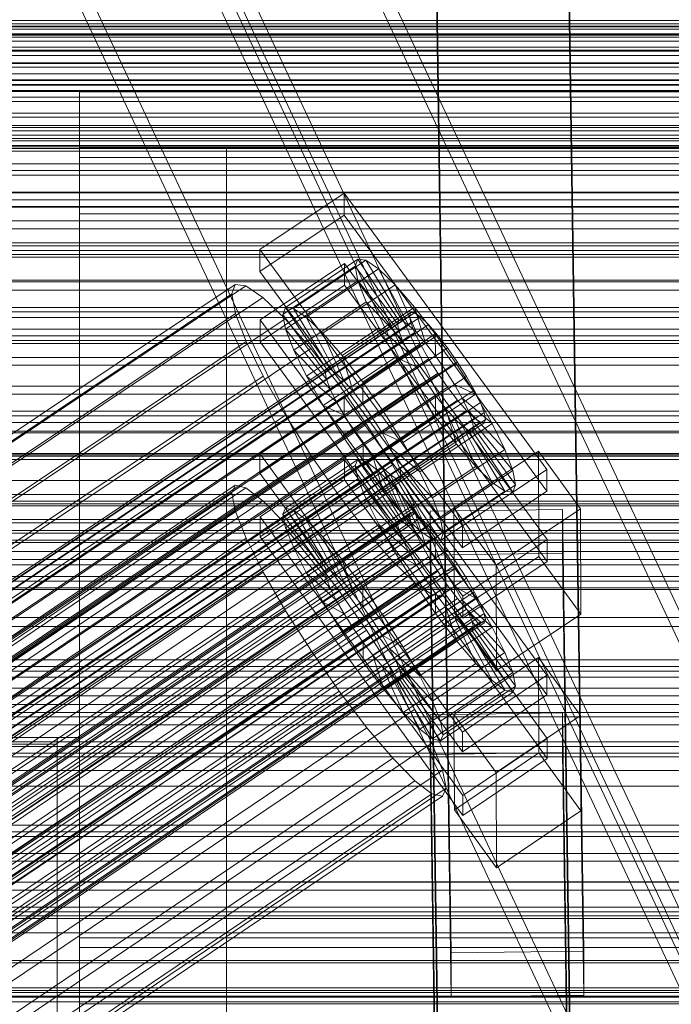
# Model space of a CAD drawing. Header units: millimetres. Extents: x -1970 to 61924, y -58230 to 6847.
# Tile 306 of 656: x 302 to 390, y -33150 to -33016. Entities that reach past the tile are written whole.
import ezdxf

# ---------------------------------------------------------------- set-up
doc = ezdxf.new("R2010")
doc.units = ezdxf.units.MM
for name, color, linetype, lineweight in [('frontal_C01', 7, 'Continuous', 0), ('frontal_C02', 7, 'Continuous', 0), ('frontal_C03', 7, 'Continuous', 0), ('frontal_C03-dry', 7, 'Continuous', 0), ('frontal_secador', 7, 'Continuous', 0)]:
    doc.layers.add(name, color=color, linetype=linetype, lineweight=lineweight)

msp = doc.modelspace()

# ---------------------------------------------------------------- linework, layer by layer
at = {"layer": 'frontal_C01'}
for p, q in [((299.114, -32899.212), (439.114, -33197.732)), ((439.114, -33202.046), (299.114, -32903.526)), ((420.886, -33205.659), (280.886, -32907.139)), ((420.886, -33209.973), (280.886, -32911.453)), ((299.114, -32939.655), (439.114, -33238.175)), ((439.114, -33242.488), (299.114, -32943.968)), ((420.886, -33246.102), (280.886, -32947.581)), ((420.886, -33250.415), (280.886, -32951.895)), ((334.501, -33074.787), (345.969, -33067.05)), ((345.969, -33067.05), (345.981, -33069.746)), ((345.969, -33067.05), (373.501, -33104.905)), ((345.981, -33069.746), (334.513, -33077.483)), ((373.513, -33107.601), (345.981, -33069.746)), ((334.513, -33077.483), (334.501, -33074.787)), ((362.033, -33112.641), (334.501, -33074.787)), ((334.539, -33083.414), (346.008, -33075.678)), ((337.64, -33083.051), (347.47, -33076.419)), ((338.005, -33082.235), (347.835, -33075.604)), ((339.088, -33082.497), (348.918, -33075.866)), ((346.008, -33075.678), (346.02, -33078.374)), ((346.008, -33075.678), (373.539, -33113.532)), ((347.835, -33075.604), (347.47, -33076.419)), ((347.47, -33076.419), (353.205, -33084.306)), ((347.47, -33076.419), (347.847, -33078.256)), ((348.918, -33075.866), (347.835, -33075.604)), ((347.835, -33075.604), (353.378, -33083.92)), ((350.645, -33077.186), (348.918, -33075.866)), ((348.918, -33075.866), (353.892, -33084.043)), ((334.513, -33077.483), (362.045, -33115.337)), ((340.816, -33083.817), (350.645, -33077.186)), ((352.899, -33079.475), (350.645, -33077.186)), ((350.645, -33077.186), (354.71, -33084.669)), ((146.872, -33203.459), (331.181, -33079.124)), ((331.181, -33079.124), (330.692, -33080.214)), ((332.629, -33079.473), (331.181, -33079.124)), ((346.02, -33078.374), (334.551, -33086.111)), ((338.017, -33084.887), (347.847, -33078.256)), ((373.551, -33116.229), (346.02, -33078.374)), ((347.847, -33078.256), (353.384, -33085.176)), ((347.847, -33078.256), (348.941, -33080.988)), ((146.383, -33204.548), (330.692, -33080.214)), ((148.32, -33203.808), (332.629, -33079.473)), ((330.692, -33080.214), (331.197, -33082.669)), ((334.938, -33081.238), (332.629, -33079.473)), ((343.069, -33086.106), (352.899, -33079.475)), ((355.525, -33082.577), (352.899, -33079.475)), ((352.899, -33079.475), (355.777, -33085.753)), ((150.629, -33205.573), (334.938, -33081.238)), ((337.95, -33084.299), (334.938, -33081.238)), ((339.111, -33087.619), (348.941, -33080.988)), ((348.941, -33080.988), (353.902, -33086.47)), ((348.941, -33080.988), (350.678, -33084.43)), ((141.218, -33227.043), (355.017, -33082.814)), ((141.731, -33227.166), (355.53, -33082.938)), ((146.887, -33207.003), (331.197, -33082.669)), ((331.197, -33082.669), (332.659, -33086.321)), ((337.64, -33083.051), (338.005, -33082.235)), ((343.376, -33090.937), (337.64, -33083.051)), ((338.017, -33084.887), (337.64, -33083.051)), ((343.549, -33090.551), (338.005, -33082.235)), ((338.005, -33082.235), (339.088, -33082.497)), ((344.062, -33090.675), (339.088, -33082.497)), ((339.088, -33082.497), (340.816, -33083.817)), ((345.695, -33089.208), (355.525, -33082.577)), ((355.017, -33082.814), (354.844, -33083.201)), ((355.53, -33082.938), (355.017, -33082.814)), ((358.345, -33086.281), (355.525, -33082.577)), ((355.525, -33082.577), (357.021, -33087.223)), ((356.348, -33083.564), (355.53, -33082.938)), ((141.045, -33227.429), (354.844, -33083.201)), ((141.224, -33228.299), (355.022, -33084.07)), ((142.549, -33227.792), (356.348, -33083.564)), ((153.641, -33208.633), (337.95, -33084.299)), ((334.551, -33086.111), (334.539, -33083.414)), ((362.071, -33121.269), (334.539, -33083.414)), ((341.461, -33088.446), (337.95, -33084.299)), ((344.88, -33091.3), (340.816, -33083.817)), ((340.816, -33083.817), (343.069, -33086.106)), ((340.848, -33091.062), (350.678, -33084.43)), ((353.205, -33084.306), (343.376, -33090.937)), ((353.378, -33083.92), (343.549, -33090.551)), ((353.892, -33084.043), (344.062, -33090.675)), ((350.678, -33084.43), (354.725, -33088.1)), ((350.678, -33084.43), (352.938, -33088.348)), ((353.205, -33084.306), (353.378, -33083.92)), ((353.384, -33085.176), (353.205, -33084.306)), ((353.378, -33083.92), (353.892, -33084.043)), ((353.892, -33084.043), (354.71, -33084.669)), ((354.844, -33083.201), (355.022, -33084.07)), ((355.022, -33084.07), (355.541, -33085.365)), ((357.415, -33084.648), (356.348, -33083.564)), ((141.742, -33229.593), (355.541, -33085.365)), ((143.617, -33228.876), (357.415, -33084.648)), ((343.554, -33091.807), (338.017, -33084.887)), ((339.111, -33087.619), (338.017, -33084.887)), ((353.384, -33085.176), (343.554, -33091.807)), ((354.71, -33084.669), (344.88, -33091.3)), ((355.777, -33085.753), (345.947, -33092.384)), ((353.902, -33086.47), (353.384, -33085.176)), ((354.71, -33084.669), (355.777, -33085.753)), ((355.541, -33085.365), (356.363, -33086.995)), ((355.777, -33085.753), (357.021, -33087.223)), ((358.659, -33086.117), (357.415, -33084.648)), ((142.565, -33231.223), (356.363, -33086.995)), ((144.861, -33230.346), (358.659, -33086.117)), ((148.35, -33210.656), (332.659, -33086.321)), ((332.659, -33086.321), (334.981, -33090.923)), ((334.551, -33086.111), (362.083, -33123.965)), ((345.947, -33092.384), (343.069, -33086.106)), ((343.069, -33086.106), (345.695, -33089.208)), ((353.902, -33086.47), (344.073, -33093.101)), ((358.345, -33086.281), (348.515, -33092.912)), ((354.725, -33088.1), (353.902, -33086.47)), ((356.363, -33086.995), (357.434, -33088.851)), ((358.357, -33088.977), (358.345, -33086.281)), ((361.166, -33090.333), (358.345, -33086.281)), ((359.995, -33087.872), (358.659, -33086.117)), ((359.995, -33087.872), (146.196, -33232.1)), ((157.152, -33212.78), (341.461, -33088.446)), ((344.073, -33093.101), (339.111, -33087.619)), ((340.848, -33091.062), (339.111, -33087.619)), ((345.231, -33093.397), (341.461, -33088.446)), ((343.108, -33094.979), (352.938, -33088.348)), ((354.725, -33088.1), (344.895, -33094.732)), ((357.021, -33087.223), (347.191, -33093.854)), ((352.938, -33088.348), (355.796, -33089.956)), ((352.938, -33088.348), (355.569, -33092.473)), ((355.796, -33089.956), (354.725, -33088.1)), ((357.021, -33087.223), (358.357, -33088.977)), ((361.332, -33089.791), (359.995, -33087.872)), ((143.635, -33233.079), (357.434, -33088.851)), ((147.533, -33234.02), (361.332, -33089.791)), ((347.191, -33093.854), (345.695, -33089.208)), ((345.695, -33089.208), (348.515, -33092.912)), ((348.527, -33095.608), (358.357, -33088.977)), ((357.434, -33088.851), (358.68, -33090.805)), ((358.357, -33088.977), (359.693, -33090.897)), ((362.578, -33091.746), (361.332, -33089.791)), ((144.881, -33235.033), (358.68, -33090.805)), ((150.672, -33215.258), (334.981, -33090.923)), ((334.981, -33090.923), (338.003, -33096.16)), ((344.895, -33094.732), (340.848, -33091.062)), ((343.108, -33094.979), (340.848, -33091.062)), ((343.549, -33090.551), (343.376, -33090.937)), ((343.376, -33090.937), (343.554, -33091.807)), ((344.062, -33090.675), (343.549, -33090.551)), ((344.88, -33091.3), (344.062, -33090.675)), ((355.796, -33089.956), (345.966, -33096.587)), ((359.693, -33090.897), (349.863, -33097.528)), ((351.336, -33096.965), (361.166, -33090.333)), ((357.042, -33091.91), (355.796, -33089.956)), ((358.68, -33090.805), (360.017, -33092.725)), ((361.166, -33090.333), (359.693, -33090.897)), ((359.693, -33090.897), (360.939, -33092.851)), ((363.797, -33094.459), (361.166, -33090.333)), ((148.779, -33235.974), (362.578, -33091.746)), ((343.554, -33091.807), (344.073, -33093.101)), ((345.947, -33092.384), (344.88, -33091.3)), ((345.739, -33099.105), (355.569, -33092.473)), ((347.191, -33093.854), (345.947, -33092.384)), ((357.042, -33091.91), (347.212, -33098.541)), ((355.569, -33092.473), (357.042, -33091.91)), ((355.569, -33092.473), (358.39, -33096.526)), ((358.378, -33093.83), (357.042, -33091.91)), ((363.648, -33093.601), (362.578, -33091.746)), ((146.218, -33236.953), (360.017, -33092.725)), ((149.85, -33237.829), (363.648, -33093.601)), ((345.231, -33093.397), (160.922, -33217.731)), ((344.073, -33093.101), (344.895, -33094.732)), ((349.002, -33098.815), (345.231, -33093.397)), ((348.527, -33095.608), (347.191, -33093.854)), ((348.515, -33092.912), (348.527, -33095.608)), ((348.515, -33092.912), (351.336, -33096.965)), ((358.378, -33093.83), (348.548, -33100.461)), ((360.939, -33092.851), (351.109, -33099.482)), ((358.39, -33096.526), (358.378, -33093.83)), ((359.714, -33095.584), (358.378, -33093.83)), ((360.017, -33092.725), (361.352, -33094.479)), ((363.797, -33094.459), (360.939, -33092.851)), ((360.939, -33092.851), (362.01, -33094.706)), ((364.471, -33095.232), (363.648, -33093.601)), ((147.554, -33238.707), (361.352, -33094.479)), ((345.966, -33096.587), (343.108, -33094.979)), ((345.739, -33099.105), (343.108, -33094.979)), ((344.895, -33094.732), (345.966, -33096.587)), ((362.01, -33094.706), (352.18, -33101.338)), ((353.967, -33101.09), (363.797, -33094.459)), ((361.352, -33094.479), (362.596, -33095.948)), ((366.057, -33098.376), (362.01, -33094.706)), ((362.01, -33094.706), (362.833, -33096.337)), ((366.057, -33098.376), (363.797, -33094.459)), ((148.798, -33240.177), (362.596, -33095.948)), ((150.672, -33239.46), (364.471, -33095.232)), ((151.191, -33240.754), (364.989, -33096.526)), ((153.694, -33220.495), (338.003, -33096.16)), ((338.003, -33096.16), (341.52, -33101.675)), ((349.863, -33097.528), (348.527, -33095.608)), ((348.56, -33103.157), (358.39, -33096.526)), ((359.714, -33095.584), (349.884, -33102.215)), ((362.833, -33096.337), (353.003, -33102.968)), ((358.39, -33096.526), (361.21, -33100.23)), ((361.21, -33100.23), (359.714, -33095.584)), ((360.958, -33097.054), (359.714, -33095.584)), ((362.596, -33095.948), (363.664, -33097.033)), ((367.794, -33101.819), (362.833, -33096.337)), ((362.833, -33096.337), (363.351, -33097.631)), ((364.989, -33096.526), (364.471, -33095.232)), ((365.168, -33097.396), (364.989, -33096.526)), ((149.865, -33241.261), (363.664, -33097.033)), ((150.683, -33241.887), (364.482, -33097.658)), ((151.196, -33242.01), (364.995, -33097.782)), ((151.369, -33241.624), (365.168, -33097.396)), ((345.966, -33096.587), (347.212, -33098.541)), ((349.863, -33097.528), (351.336, -33096.965)), ((351.109, -33099.482), (349.863, -33097.528)), ((360.958, -33097.054), (351.128, -33103.685)), ((351.336, -33096.965), (353.967, -33101.09)), ((363.351, -33097.631), (353.521, -33104.262)), ((363.836, -33103.332), (360.958, -33097.054)), ((362.025, -33098.138), (360.958, -33097.054)), ((368.888, -33104.551), (363.351, -33097.631)), ((363.351, -33097.631), (363.53, -33098.501)), ((363.664, -33097.033), (364.482, -33097.658)), ((364.482, -33097.658), (364.995, -33097.782)), ((364.995, -33097.782), (365.168, -33097.396)), ((164.693, -33223.149), (349.002, -33098.815)), ((347.212, -33098.541), (345.739, -33099.105)), ((348.56, -33103.157), (345.739, -33099.105)), ((347.212, -33098.541), (348.548, -33100.461)), ((352.519, -33104.33), (349.002, -33098.815)), ((362.025, -33098.138), (352.196, -33104.769)), ((362.843, -33098.763), (353.014, -33105.395)), ((363.357, -33098.887), (353.527, -33105.518)), ((363.53, -33098.501), (353.7, -33105.132)), ((356.228, -33105.008), (366.057, -33098.376)), ((366.09, -33105.621), (362.025, -33098.138)), ((362.843, -33098.763), (362.025, -33098.138)), ((367.817, -33106.941), (362.843, -33098.763)), ((363.357, -33098.887), (362.843, -33098.763)), ((363.53, -33098.501), (363.357, -33098.887)), ((368.9, -33107.203), (363.357, -33098.887)), ((369.265, -33106.387), (363.53, -33098.501)), ((367.794, -33101.819), (366.057, -33098.376)), ((348.548, -33100.461), (348.56, -33103.157)), ((348.548, -33100.461), (349.884, -33102.215)), ((352.18, -33101.338), (351.109, -33099.482)), ((351.109, -33099.482), (353.967, -33101.09)), ((351.38, -33106.861), (361.21, -33100.23)), ((361.21, -33100.23), (363.836, -33103.332)), ((157.211, -33226.01), (341.52, -33101.675)), ((341.52, -33101.675), (345.291, -33107.093)), ((353.003, -33102.968), (352.18, -33101.338)), ((352.18, -33101.338), (356.228, -33105.008)), ((353.967, -33101.09), (356.228, -33105.008)), ((357.964, -33108.45), (367.794, -33101.819)), ((368.888, -33104.551), (367.794, -33101.819)), ((351.38, -33106.861), (348.56, -33103.157)), ((349.884, -33102.215), (351.38, -33106.861)), ((349.884, -33102.215), (351.128, -33103.685)), ((353.521, -33104.262), (353.003, -33102.968)), ((353.003, -33102.968), (357.964, -33108.45)), ((360.882, -33110.255), (372.35, -33102.519)), ((372.35, -33102.519), (372.408, -33115.46)), ((372.35, -33102.519), (378.086, -33110.405)), ((168.21, -33228.665), (352.519, -33104.33)), ((351.128, -33103.685), (354.006, -33109.963)), ((351.128, -33103.685), (352.196, -33104.769)), ((355.541, -33109.567), (352.519, -33104.33)), ((353.7, -33105.132), (353.521, -33104.262)), ((353.521, -33104.262), (359.058, -33111.182)), ((354.006, -33109.963), (363.836, -33103.332)), ((359.058, -33111.182), (368.888, -33104.551)), ((363.836, -33103.332), (366.09, -33105.621)), ((369.265, -33106.387), (368.888, -33104.551)), ((352.196, -33104.769), (356.26, -33112.252)), ((352.196, -33104.769), (353.014, -33105.395)), ((353.014, -33105.395), (357.987, -33113.572)), ((353.014, -33105.395), (353.527, -33105.518)), ((353.527, -33105.518), (353.7, -33105.132)), ((353.527, -33105.518), (359.07, -33113.834)), ((353.7, -33105.132), (359.436, -33113.019)), ((356.228, -33105.008), (357.964, -33108.45)), ((356.26, -33112.252), (366.09, -33105.621)), ((373.501, -33104.905), (362.033, -33112.641)), ((366.09, -33105.621), (367.817, -33106.941)), ((373.513, -33107.601), (373.501, -33104.905)), ((160.982, -33231.428), (345.291, -33107.093)), ((345.291, -33107.093), (349.061, -33112.044)), ((354.006, -33109.963), (351.38, -33106.861)), ((357.987, -33113.572), (367.817, -33106.941)), ((359.07, -33113.834), (368.9, -33107.203)), ((359.436, -33113.019), (369.265, -33106.387)), ((367.817, -33106.941), (368.9, -33107.203)), ((368.9, -33107.203), (369.265, -33106.387)), ((357.964, -33108.45), (359.058, -33111.182)), ((362.045, -33115.337), (373.513, -33107.601)), ((171.232, -33233.902), (355.541, -33109.567)), ((357.863, -33114.168), (355.541, -33109.567)), ((356.26, -33112.252), (354.006, -33109.963)), ((357.646, -33110.284), (375.644, -33110.039)), ((357.646, -33115.677), (357.646, -33110.284)), ((360.514, -33305.395), (357.646, -33110.284)), ((359.058, -33111.182), (359.436, -33113.019)), ((360.939, -33123.197), (360.882, -33110.255)), ((366.618, -33118.141), (360.882, -33110.255)), ((378.086, -33110.405), (366.618, -33118.141)), ((375.644, -33110.039), (375.644, -33115.431)), ((375.644, -33110.039), (378.512, -33305.149)), ((378.143, -33123.346), (378.086, -33110.405)), ((164.752, -33236.379), (349.061, -33112.044)), ((349.061, -33112.044), (352.572, -33116.191)), ((357.987, -33113.572), (356.26, -33112.252)), ((359.07, -33113.834), (357.987, -33113.572)), ((359.436, -33113.019), (359.07, -33113.834)), ((362.033, -33112.641), (362.045, -33115.337)), ((373.539, -33113.532), (362.071, -33121.269)), ((373.551, -33116.229), (373.539, -33113.532)), ((173.554, -33238.503), (357.863, -33114.168)), ((359.326, -33117.821), (357.863, -33114.168)), ((168.263, -33240.526), (352.572, -33116.191)), ((352.572, -33116.191), (355.584, -33119.252)), ((375.644, -33115.431), (357.646, -33115.677)), ((360.514, -33310.787), (357.646, -33115.677)), ((372.408, -33115.46), (360.939, -33123.197)), ((362.083, -33123.965), (373.551, -33116.229)), ((378.143, -33123.346), (372.408, -33115.46)), ((378.512, -33310.542), (375.644, -33115.431)), ((175.016, -33242.156), (359.326, -33117.821)), ((359.83, -33120.276), (359.326, -33117.821)), ((171.275, -33243.586), (355.584, -33119.252)), ((355.584, -33119.252), (357.893, -33121.017)), ((366.618, -33118.141), (366.675, -33131.083)), ((175.521, -33244.611), (359.83, -33120.276)), ((359.341, -33121.366), (359.83, -33120.276)), ((173.584, -33245.351), (357.893, -33121.017)), ((175.032, -33245.701), (359.341, -33121.366)), ((357.893, -33121.017), (359.341, -33121.366)), ((362.071, -33121.269), (362.083, -33123.965)), ((360.939, -33123.197), (366.675, -33131.083)), ((366.675, -33131.083), (378.143, -33123.346))]:
    msp.add_line(p, q, dxfattribs=at)
at = {"layer": 'frontal_C02'}
for p, q in [((360.514, -33142.648), (357.646, -32949.243)), ((375.644, -32949), (378.512, -33142.405)), ((360.514, -33148.609), (357.646, -32955.204)), ((378.512, -33148.366), (375.644, -32954.961)), ((425, -33018.802), (-425, -33018.802)), ((310, -33034.611), (310, -33025.67)), ((310, -33025.67), (450, -33025.67)), ((310, -33033.306), (310, -33025.67)), ((-425, -33030.257), (425, -33030.257)), ((310, -33042.247), (310, -33033.306)), ((310, -33033.306), (330, -33033.306)), ((310, -33166.943), (310, -33033.306)), ((450, -33033.306), (310, -33033.306)), ((330, -33033.306), (330, -33042.247)), ((330, -33166.943), (330, -33033.306)), ((450, -33034.611), (310, -33034.611)), ((310, -33034.611), (310, -33042.247)), ((334.501, -33047.109), (345.969, -33039.44)), ((345.969, -33039.44), (345.981, -33042.42)), ((345.969, -33039.44), (373.501, -33076.962)), ((330, -33042.247), (310, -33042.247)), ((310, -33042.247), (310, -33175.884)), ((310, -33042.247), (450, -33042.247)), ((330, -33175.884), (330, -33042.247)), ((345.981, -33042.42), (334.513, -33050.089)), ((373.513, -33079.943), (345.981, -33042.42)), ((334.513, -33050.089), (334.501, -33047.109)), ((362.033, -33084.631), (334.501, -33047.109)), ((334.539, -33056.647), (346.008, -33048.977)), ((337.64, -33055.947), (347.47, -33049.373)), ((338.005, -33054.987), (347.835, -33048.414)), ((339.088, -33055.105), (348.918, -33048.532)), ((340.816, -33056.293), (350.645, -33049.719)), ((346.008, -33048.977), (346.02, -33051.958)), ((346.008, -33048.977), (373.539, -33086.5)), ((347.835, -33048.414), (347.47, -33049.373)), ((347.47, -33049.373), (353.205, -33057.191)), ((347.47, -33049.373), (347.847, -33051.345)), ((348.918, -33048.532), (347.835, -33048.414)), ((347.835, -33048.414), (353.378, -33056.736)), ((350.645, -33049.719), (348.918, -33048.532)), ((348.918, -33048.532), (353.892, -33056.792)), ((352.899, -33051.895), (350.645, -33049.719)), ((350.645, -33049.719), (354.71, -33057.354)), ((334.513, -33050.089), (362.045, -33087.612)), ((146.872, -33175.107), (331.181, -33051.852)), ((148.32, -33175.265), (332.629, -33052.01)), ((331.181, -33051.852), (330.692, -33053.135)), ((332.629, -33052.01), (331.181, -33051.852)), ((334.938, -33053.598), (332.629, -33052.01)), ((346.02, -33051.958), (334.551, -33059.627)), ((338.017, -33057.919), (347.847, -33051.345)), ((343.069, -33058.469), (352.899, -33051.895)), ((373.551, -33089.48), (346.02, -33051.958)), ((347.847, -33051.345), (353.384, -33058.125)), ((347.847, -33051.345), (348.941, -33054.195)), ((355.525, -33054.912), (352.899, -33051.895)), ((352.899, -33051.895), (355.777, -33058.385)), ((146.383, -33176.39), (330.692, -33053.135)), ((150.629, -33176.852), (334.938, -33053.598)), ((330.692, -33053.135), (331.197, -33055.771)), ((337.95, -33056.507), (334.938, -33053.598)), ((337.64, -33055.947), (338.005, -33054.987)), ((343.549, -33063.31), (338.005, -33054.987)), ((338.005, -33054.987), (339.088, -33055.105)), ((339.111, -33060.768), (348.941, -33054.195)), ((345.695, -33061.485), (355.525, -33054.912)), ((348.941, -33054.195), (353.902, -33059.474)), ((348.941, -33054.195), (350.678, -33057.728)), ((358.345, -33058.563), (355.525, -33054.912)), ((355.525, -33054.912), (357.021, -33059.814)), ((141.045, -33199.07), (354.844, -33056.095)), ((141.218, -33198.616), (355.017, -33055.64)), ((141.731, -33198.672), (355.53, -33055.696)), ((142.549, -33199.234), (356.348, -33056.259)), ((146.887, -33179.026), (331.197, -33055.771)), ((331.197, -33055.771), (332.659, -33059.581)), ((343.376, -33063.764), (337.64, -33055.947)), ((338.017, -33057.919), (337.64, -33055.947)), ((344.062, -33063.366), (339.088, -33055.105)), ((339.088, -33055.105), (340.816, -33056.293)), ((344.88, -33063.928), (340.816, -33056.293)), ((340.816, -33056.293), (343.069, -33058.469)), ((355.017, -33055.64), (354.844, -33056.095)), ((354.844, -33056.095), (355.022, -33057.029)), ((355.53, -33055.696), (355.017, -33055.64)), ((356.348, -33056.259), (355.53, -33055.696)), ((357.415, -33057.29), (356.348, -33056.259)), ((141.224, -33200.004), (355.022, -33057.029)), ((143.617, -33200.265), (357.415, -33057.29)), ((153.641, -33179.761), (337.95, -33056.507)), ((334.551, -33059.627), (334.539, -33056.647)), ((362.071, -33094.169), (334.539, -33056.647)), ((341.461, -33060.539), (337.95, -33056.507)), ((340.848, -33064.302), (350.678, -33057.728)), ((353.205, -33057.191), (343.376, -33063.764)), ((353.378, -33056.736), (343.549, -33063.31)), ((353.892, -33056.792), (344.062, -33063.366)), ((354.71, -33057.354), (344.88, -33063.928)), ((350.678, -33057.728), (354.725, -33061.148)), ((350.678, -33057.728), (352.938, -33061.704)), ((353.205, -33057.191), (353.378, -33056.736)), ((353.384, -33058.125), (353.205, -33057.191)), ((353.378, -33056.736), (353.892, -33056.792)), ((353.892, -33056.792), (354.71, -33057.354)), ((354.71, -33057.354), (355.777, -33058.385)), ((355.022, -33057.029), (355.541, -33058.379)), ((358.659, -33058.719), (357.415, -33057.29)), ((141.742, -33201.354), (355.541, -33058.379)), ((144.861, -33201.694), (358.659, -33058.719)), ((343.554, -33064.698), (338.017, -33057.919)), ((339.111, -33060.768), (338.017, -33057.919)), ((345.947, -33064.959), (343.069, -33058.469)), ((343.069, -33058.469), (345.695, -33061.485)), ((353.384, -33058.125), (343.554, -33064.698)), ((355.777, -33058.385), (345.947, -33064.959)), ((358.345, -33058.563), (348.515, -33065.137)), ((353.902, -33059.474), (353.384, -33058.125)), ((355.541, -33058.379), (356.363, -33060.052)), ((355.777, -33058.385), (357.021, -33059.814)), ((358.357, -33061.544), (358.345, -33058.563)), ((361.166, -33062.6), (358.345, -33058.563)), ((359.995, -33060.448), (358.659, -33058.719)), ((-450, -33059.848), (450, -33059.848)), ((142.565, -33203.028), (356.363, -33060.052)), ((148.35, -33182.835), (332.659, -33059.581)), ((332.659, -33059.581), (334.981, -33064.304)), ((334.551, -33059.627), (362.083, -33097.149)), ((353.902, -33059.474), (344.073, -33066.048)), ((357.021, -33059.814), (347.191, -33066.388)), ((354.725, -33061.148), (353.902, -33059.474)), ((356.363, -33060.052), (357.434, -33061.936)), ((357.021, -33059.814), (358.357, -33061.544)), ((359.995, -33060.448), (146.196, -33203.423)), ((157.152, -33183.794), (341.461, -33060.539)), ((344.073, -33066.048), (339.111, -33060.768)), ((340.848, -33064.302), (339.111, -33060.768)), ((345.231, -33065.42), (341.461, -33060.539)), ((343.108, -33068.278), (352.938, -33061.704)), ((354.725, -33061.148), (344.895, -33067.722)), ((347.191, -33066.388), (345.695, -33061.485)), ((345.695, -33061.485), (348.515, -33065.137)), ((348.527, -33068.117), (358.357, -33061.544)), ((352.938, -33061.704), (355.796, -33063.031)), ((352.938, -33061.704), (355.569, -33065.852)), ((355.796, -33063.031), (354.725, -33061.148)), ((358.357, -33061.544), (359.693, -33063.456)), ((361.332, -33062.36), (359.995, -33060.448)), ((143.635, -33204.911), (357.434, -33061.936)), ((147.533, -33205.336), (361.332, -33062.36)), ((355.796, -33063.031), (345.966, -33069.605)), ((351.336, -33069.174), (361.166, -33062.6)), ((357.042, -33064.996), (355.796, -33063.031)), ((357.434, -33061.936), (358.68, -33063.901)), ((361.166, -33062.6), (359.693, -33063.456)), ((363.797, -33066.748), (361.166, -33062.6)), ((362.578, -33064.325), (361.332, -33062.36)), ((144.881, -33206.876), (358.68, -33063.901)), ((148.779, -33207.3), (362.578, -33064.325)), ((150.672, -33187.559), (334.981, -33064.304)), ((334.981, -33064.304), (338.003, -33069.619)), ((344.895, -33067.722), (340.848, -33064.302)), ((343.108, -33068.278), (340.848, -33064.302)), ((343.549, -33063.31), (343.376, -33063.764)), ((343.376, -33063.764), (343.554, -33064.698)), ((344.062, -33063.366), (343.549, -33063.31)), ((344.88, -33063.928), (344.062, -33063.366)), ((345.947, -33064.959), (344.88, -33063.928)), ((359.693, -33063.456), (349.863, -33070.03)), ((358.68, -33063.901), (360.017, -33065.813)), ((359.693, -33063.456), (360.939, -33065.421)), ((363.648, -33066.209), (362.578, -33064.325)), ((345.231, -33065.42), (160.922, -33188.675)), ((343.554, -33064.698), (344.073, -33066.048)), ((349.002, -33070.817), (345.231, -33065.42)), ((347.191, -33066.388), (345.947, -33064.959)), ((357.042, -33064.996), (347.212, -33071.57)), ((348.515, -33065.137), (348.527, -33068.117)), ((348.515, -33065.137), (351.336, -33069.174)), ((360.939, -33065.421), (351.109, -33071.994)), ((355.569, -33065.852), (357.042, -33064.996)), ((358.378, -33066.909), (357.042, -33064.996)), ((363.797, -33066.748), (360.939, -33065.421)), ((360.939, -33065.421), (362.01, -33067.304)), ((146.218, -33208.788), (360.017, -33065.813)), ((149.85, -33209.184), (363.648, -33066.209)), ((344.073, -33066.048), (344.895, -33067.722)), ((345.739, -33072.426), (355.569, -33065.852)), ((348.527, -33068.117), (347.191, -33066.388)), ((358.378, -33066.909), (348.548, -33073.482)), ((353.967, -33073.322), (363.797, -33066.748)), ((355.569, -33065.852), (358.39, -33069.889)), ((358.39, -33069.889), (358.378, -33066.909)), ((359.714, -33068.638), (358.378, -33066.909)), ((360.017, -33065.813), (361.352, -33067.542)), ((364.471, -33067.882), (363.648, -33066.209)), ((366.057, -33070.724), (363.797, -33066.748)), ((147.554, -33210.518), (361.352, -33067.542)), ((150.672, -33210.857), (364.471, -33067.882)), ((345.966, -33069.605), (343.108, -33068.278)), ((345.739, -33072.426), (343.108, -33068.278)), ((344.895, -33067.722), (345.966, -33069.605)), ((349.863, -33070.03), (348.527, -33068.117)), ((362.01, -33067.304), (352.18, -33073.878)), ((361.352, -33067.542), (362.596, -33068.971)), ((366.057, -33070.724), (362.01, -33067.304)), ((362.01, -33067.304), (362.833, -33068.978)), ((364.989, -33069.232), (364.471, -33067.882)), ((148.798, -33211.947), (362.596, -33068.971)), ((151.191, -33212.207), (364.989, -33069.232)), ((153.694, -33192.874), (338.003, -33069.619)), ((338.003, -33069.619), (341.52, -33075.164)), ((345.966, -33069.605), (347.212, -33071.57)), ((349.863, -33070.03), (351.336, -33069.174)), ((359.714, -33068.638), (349.884, -33075.212)), ((351.336, -33069.174), (353.967, -33073.322)), ((362.833, -33068.978), (353.003, -33075.551)), ((361.21, -33073.54), (359.714, -33068.638)), ((360.958, -33070.067), (359.714, -33068.638)), ((362.596, -33068.971), (363.664, -33070.002)), ((367.794, -33074.257), (362.833, -33068.978)), ((362.833, -33068.978), (363.351, -33070.328)), ((365.168, -33070.166), (364.989, -33069.232)), ((149.865, -33212.977), (363.664, -33070.002)), ((150.683, -33213.54), (364.482, -33070.565)), ((151.196, -33213.596), (364.995, -33070.62)), ((151.369, -33213.141), (365.168, -33070.166)), ((164.693, -33194.072), (349.002, -33070.817)), ((348.56, -33076.463), (358.39, -33069.889)), ((352.519, -33076.362), (349.002, -33070.817)), ((351.109, -33071.994), (349.863, -33070.03)), ((360.958, -33070.067), (351.128, -33076.64)), ((362.025, -33071.098), (352.196, -33077.671)), ((363.351, -33070.328), (353.521, -33076.901)), ((356.228, -33077.298), (366.057, -33070.724)), ((358.39, -33069.889), (361.21, -33073.54)), ((363.836, -33076.557), (360.958, -33070.067)), ((362.025, -33071.098), (360.958, -33070.067)), ((366.09, -33078.733), (362.025, -33071.098)), ((362.843, -33071.66), (362.025, -33071.098)), ((368.888, -33077.107), (363.351, -33070.328)), ((363.351, -33070.328), (363.53, -33071.262)), ((363.664, -33070.002), (364.482, -33070.565)), ((364.482, -33070.565), (364.995, -33070.62)), ((364.995, -33070.62), (365.168, -33070.166)), ((367.794, -33074.257), (366.057, -33070.724)), ((450, -33071.77), (-450, -33071.77)), ((347.212, -33071.57), (345.739, -33072.426)), ((348.56, -33076.463), (345.739, -33072.426)), ((347.212, -33071.57), (348.548, -33073.482)), ((352.18, -33073.878), (351.109, -33071.994)), ((351.109, -33071.994), (353.967, -33073.322)), ((362.843, -33071.66), (353.014, -33078.234)), ((363.357, -33071.716), (353.527, -33078.29)), ((363.53, -33071.262), (353.7, -33077.835)), ((367.817, -33079.92), (362.843, -33071.66)), ((363.357, -33071.716), (362.843, -33071.66)), ((363.53, -33071.262), (363.357, -33071.716)), ((368.9, -33080.038), (363.357, -33071.716)), ((369.265, -33079.079), (363.53, -33071.262)), ((348.548, -33073.482), (348.56, -33076.463)), ((348.548, -33073.482), (349.884, -33075.212)), ((351.38, -33080.114), (361.21, -33073.54)), ((353.967, -33073.322), (356.228, -33077.298)), ((361.21, -33073.54), (363.836, -33076.557)), ((353.003, -33075.551), (352.18, -33073.878)), ((352.18, -33073.878), (356.228, -33077.298)), ((357.964, -33080.831), (367.794, -33074.257)), ((360.882, -33082.174), (372.35, -33074.505)), ((368.888, -33077.107), (367.794, -33074.257)), ((372.35, -33074.505), (372.408, -33088.811)), ((372.35, -33074.505), (378.086, -33082.322)), ((157.211, -33198.419), (341.52, -33075.164)), ((168.21, -33199.617), (352.519, -33076.362)), ((341.52, -33075.164), (345.291, -33080.561)), ((351.38, -33080.114), (348.56, -33076.463)), ((349.884, -33075.212), (351.38, -33080.114)), ((349.884, -33075.212), (351.128, -33076.64)), ((355.541, -33081.678), (352.519, -33076.362)), ((353.521, -33076.901), (353.003, -33075.551)), ((353.003, -33075.551), (357.964, -33080.831)), ((351.128, -33076.64), (354.006, -33083.13)), ((351.128, -33076.64), (352.196, -33077.671)), ((352.196, -33077.671), (356.26, -33085.306)), ((352.196, -33077.671), (353.014, -33078.234)), ((353.7, -33077.835), (353.521, -33076.901)), ((353.521, -33076.901), (359.058, -33083.681)), ((354.006, -33083.13), (363.836, -33076.557)), ((356.228, -33077.298), (357.964, -33080.831)), ((359.058, -33083.681), (368.888, -33077.107)), ((373.501, -33076.962), (362.033, -33084.631)), ((363.836, -33076.557), (366.09, -33078.733)), ((369.265, -33079.079), (368.888, -33077.107)), ((373.513, -33079.943), (373.501, -33076.962)), ((-450, -33078.481), (450, -33078.481)), ((353.014, -33078.234), (357.987, -33086.494)), ((353.014, -33078.234), (353.527, -33078.29)), ((353.527, -33078.29), (353.7, -33077.835)), ((353.527, -33078.29), (359.07, -33086.612)), ((353.7, -33077.835), (359.436, -33085.652)), ((356.26, -33085.306), (366.09, -33078.733)), ((359.436, -33085.652), (369.265, -33079.079)), ((366.09, -33078.733), (367.817, -33079.92)), ((368.9, -33080.038), (369.265, -33079.079)), ((354.006, -33083.13), (351.38, -33080.114)), ((357.987, -33086.494), (367.817, -33079.92)), ((359.07, -33086.612), (368.9, -33080.038)), ((362.045, -33087.612), (373.513, -33079.943)), ((367.817, -33079.92), (368.9, -33080.038)), ((160.982, -33203.816), (345.291, -33080.561)), ((171.232, -33204.932), (355.541, -33081.678)), ((345.291, -33080.561), (349.061, -33085.442)), ((357.863, -33086.401), (355.541, -33081.678)), ((357.964, -33080.831), (359.058, -33083.681)), ((356.26, -33085.306), (354.006, -33083.13)), ((357.646, -33082.633), (375.644, -33082.39)), ((357.646, -33088.595), (357.646, -33082.633)), ((360.514, -33276.038), (357.646, -33082.633)), ((360.939, -33096.48), (360.882, -33082.174)), ((366.618, -33089.991), (360.882, -33082.174)), ((378.086, -33082.322), (366.618, -33089.991)), ((375.644, -33082.39), (375.644, -33088.351)), ((375.644, -33082.39), (378.512, -33275.795)), ((378.143, -33096.628), (378.086, -33082.322)), ((359.058, -33083.681), (359.436, -33085.652)), ((450, -33085.634), (-450, -33085.634)), ((164.752, -33208.697), (349.061, -33085.442)), ((349.061, -33085.442), (352.572, -33089.475)), ((357.987, -33086.494), (356.26, -33085.306)), ((359.436, -33085.652), (359.07, -33086.612)), ((362.033, -33084.631), (362.045, -33087.612)), ((173.554, -33209.656), (357.863, -33086.401)), ((359.326, -33090.211), (357.863, -33086.401)), ((359.07, -33086.612), (357.987, -33086.494)), ((373.539, -33086.5), (362.071, -33094.169)), ((373.551, -33089.48), (373.539, -33086.5)), ((375.644, -33088.351), (357.646, -33088.595)), ((378.512, -33281.756), (375.644, -33088.351)), ((168.263, -33212.729), (352.572, -33089.475)), ((352.572, -33089.475), (355.584, -33092.384)), ((360.514, -33282), (357.646, -33088.595)), ((372.408, -33088.811), (360.939, -33096.48)), ((362.083, -33097.149), (373.551, -33089.48)), ((378.143, -33096.628), (372.408, -33088.811)), ((450, -33089.936), (-450, -33089.936)), ((175.016, -33213.465), (359.326, -33090.211)), ((359.83, -33092.846), (359.326, -33090.211)), ((366.618, -33089.991), (366.675, -33104.297)), ((171.275, -33215.639), (355.584, -33092.384)), ((355.584, -33092.384), (357.893, -33093.972)), ((450, -33093.257), (-450, -33093.257)), ((175.521, -33216.101), (359.83, -33092.846)), ((359.341, -33094.129), (359.83, -33092.846)), ((173.584, -33217.226), (357.893, -33093.972)), ((175.032, -33217.384), (359.341, -33094.129)), ((357.893, -33093.972), (359.341, -33094.129)), ((362.071, -33094.169), (362.083, -33097.149)), ((360.939, -33096.48), (366.675, -33104.297)), ((-450, -33097.089), (450, -33097.089)), ((366.675, -33104.297), (378.143, -33096.628)), ((-450, -33105.18), (450, -33105.18)), ((-307, -33113.371), (307, -33113.371)), ((307, -33244.514), (307, -33113.371)), ((307, -33113.371), (310, -33113.371)), ((307, -33161.099), (307, -33113.371)), ((307, -33113.371), (307, -33114.265)), ((310, -33113.371), (310, -33244.514)), ((310, -33161.099), (310, -33113.371)), ((307, -33114.265), (-307, -33114.265)), ((307, -33161.993), (307, -33114.265)), ((310, -33141.91), (310, -33132.968)), ((310, -33132.968), (450, -33132.968)), ((310, -33140.605), (310, -33132.968)), ((-425, -33137.051), (425, -33137.051)), ((310, -33149.546), (310, -33140.605)), ((310, -33140.605), (330, -33140.605)), ((310, -33274.241), (310, -33140.605)), ((450, -33140.605), (310, -33140.605)), ((330, -33140.605), (330, -33149.546)), ((330, -33274.241), (330, -33140.605)), ((450, -33141.91), (310, -33141.91)), ((310, -33141.91), (310, -33149.546)), ((378.512, -33142.405), (360.514, -33142.648)), ((360.514, -33142.648), (360.514, -33148.609)), ((378.512, -33148.366), (378.512, -33142.405)), ((425, -33148.506), (-425, -33148.506)), ((360.514, -33148.609), (378.512, -33148.366)), ((330, -33149.546), (310, -33149.546)), ((310, -33149.546), (310, -33283.183)), ((310, -33149.546), (450, -33149.546)), ((330, -33283.183), (330, -33149.546))]:
    msp.add_line(p, q, dxfattribs=at)
at = {"layer": 'frontal_C03'}
for p, q in [((-1268, -33016.424), (1268, -33016.424)), ((-1268, -33016.742), (1268, -33016.742)), ((1250, -33016.85), (-1250, -33016.85)), ((1250, -33017.186), (-1250, -33017.186)), ((-1268, -33017.788), (1268, -33017.788)), ((-1268, -33018.237), (1268, -33018.237)), ((-1250, -33017.907), (1250, -33017.907)), ((-1268, -33019.6), (1268, -33019.6)), ((-1268, -33020.15), (1268, -33020.15)), ((1250, -33020.759), (-1250, -33020.759)), ((-1268, -33021.738), (1268, -33021.738)), ((1268, -33022.351), (-1268, -33022.351)), ((1250, -33021.817), (-1250, -33021.817)), ((-1268, -33024.055), (1268, -33024.055)), ((-1250, -33023.243), (1250, -33023.243)), ((1250, -33024.124), (-1250, -33024.124)), ((-1268, -33024.69), (1268, -33024.69)), ((1250, -33024.778), (-1250, -33024.778)), ((-1250, -33025.502), (1250, -33025.502)), ((1250, -33025.659), (-1250, -33025.659)), ((-1268, -33026.394), (1268, -33026.394)), ((-1268, -33027.007), (1268, -33027.007)), ((-1268, -33028.595), (1268, -33028.595)), ((-1268, -33029.145), (1268, -33029.145)), ((-1268, -33030.508), (1268, -33030.508)), ((-1268, -33030.957), (1268, -33030.957)), ((-1268, -33032.003), (1268, -33032.003)), ((-1268, -33032.321), (1268, -33032.321)), ((-1250, -33031.559), (1250, -33031.559)), ((-1268, -33032.978), (1268, -33032.978)), ((-1268, -33033.143), (1268, -33033.143)), ((-1268, -33033.367), (1268, -33033.367)), ((-1250, -33033.74), (1250, -33033.74)), ((1250, -33035.465), (-1250, -33035.465)), ((1250, -33036.347), (-1250, -33036.347)), ((1250, -33037), (-1250, -33037)), ((1250, -33039.308), (-1250, -33039.308)), ((-1250, -33039.385), (1250, -33039.385)), ((-1250, -33040.365), (1250, -33040.365)), ((-1250, -33041.34), (1250, -33041.34)), ((1250, -33043.217), (-1250, -33043.217)), ((1250, -33044.274), (-1250, -33044.274)), ((-1250, -33046.187), (1250, -33046.187)), ((1250, -33046.582), (-1250, -33046.582)), ((1250, -33047.235), (-1250, -33047.235)), ((-1250, -33047.784), (1250, -33047.784)), ((1250, -33048.117), (-1250, -33048.117)), ((-1250, -33051.504), (1250, -33051.504)), ((-1250, -33052.633), (1250, -33052.633)), ((-1250, -33054.971), (1250, -33054.971)), ((-1250, -33055.555), (1250, -33055.555)), ((-1250, -33056.353), (1250, -33056.353)), ((1250, -33057.923), (-1250, -33057.923)), ((1250, -33058.804), (-1250, -33058.804)), ((1250, -33059.458), (-1250, -33059.458)), ((1250, -33061.765), (-1250, -33061.765)), ((-1250, -33062.823), (1250, -33062.823)), ((1250, -33065.675), (-1250, -33065.675)), ((1250, -33066.732), (-1250, -33066.732)), ((1250, -33069.039), (-1250, -33069.039)), ((1250, -33069.693), (-1250, -33069.693)), ((1250, -33070.574), (-1250, -33070.574)), ((-1500, -33074.787), (1500, -33074.787)), ((-1500, -33075.187), (1500, -33075.187)), ((1250, -33080.381), (-1250, -33080.381)), ((1250, -33081.262), (-1250, -33081.262)), ((1250, -33081.915), (-1250, -33081.915)), ((1500, -33083.77), (-1500, -33083.77)), ((1250, -33084.223), (-1250, -33084.223)), ((-1250, -33085.28), (1250, -33085.28)), ((1500, -33086.595), (-1500, -33086.595)), ((1500, -33086.88), (-1500, -33086.88)), ((1250, -33088.132), (-1250, -33088.132)), ((1250, -33089.19), (-1250, -33089.19)), ((1250, -33091.497), (-1250, -33091.497)), ((1250, -33092.151), (-1250, -33092.151)), ((1250, -33093.032), (-1250, -33093.032)), ((-1500, -33098.289), (1500, -33098.289)), ((1250, -33102.838), (-1250, -33102.838)), ((1250, -33103.72), (-1250, -33103.72)), ((1250, -33104.373), (-1250, -33104.373)), ((1250, -33106.68), (-1250, -33106.68)), ((-1250, -33107.738), (1250, -33107.738)), ((1500, -33108.893), (-1500, -33108.893)), ((1250, -33110.59), (-1250, -33110.59)), ((1250, -33111.647), (-1250, -33111.647)), ((1250, -33113.955), (-1250, -33113.955)), ((1250, -33114.608), (-1250, -33114.608)), ((1250, -33115.49), (-1250, -33115.49)), ((-1500, -33117.876), (1500, -33117.876)), ((1250, -33125.296), (-1250, -33125.296)), ((1250, -33126.177), (-1250, -33126.177)), ((1250, -33126.831), (-1250, -33126.831)), ((1250, -33129.138), (-1250, -33129.138)), ((-1250, -33130.195), (1250, -33130.195)), ((1250, -33133.048), (-1250, -33133.048)), ((1250, -33134.105), (-1250, -33134.105)), ((1250, -33136.412), (-1250, -33136.412)), ((1250, -33137.066), (-1250, -33137.066)), ((1250, -33137.947), (-1250, -33137.947)), ((1250, -33147.754), (-1250, -33147.754)), ((1250, -33148.635), (-1250, -33148.635)), ((1250, -33149.288), (-1250, -33149.288))]:
    msp.add_line(p, q, dxfattribs=at)
at = {"layer": 'frontal_C03-dry'}
for p, q in [((1290, -33016), (-1290, -33016)), ((1250, -33016.875), (-1250, -33016.875)), ((-1290, -33020), (1290, -33020)), ((-1250, -33041.25), (1250, -33041.25)), ((1250, -33047.25), (-1250, -33047.25)), ((1250, -33051.25), (-1250, -33051.25)), ((-1250, -33075.625), (1250, -33075.625)), ((1250, -33081.625), (-1250, -33081.625)), ((1250, -33085.625), (-1250, -33085.625)), ((-1250, -33110), (1250, -33110)), ((1250, -33116), (-1250, -33116)), ((1250, -33120), (-1250, -33120))]:
    msp.add_line(p, q, dxfattribs=at)
at = {"layer": 'frontal_secador'}
for p, q in [((-1300, -33016), (1300, -33016)), ((-1265, -33018), (1265, -33018)), ((1300, -33020), (-1300, -33020)), ((-1265, -33072), (1265, -33072)), ((-1400, -33075), (1400, -33075)), ((-1265, -33075), (1265, -33075)), ((1250, -33137.611), (-1250, -33137.611)), ((1250, -33139.918), (-1250, -33139.918)), ((-1250, -33143.65), (1250, -33143.65)), ((1250, -33144), (-1250, -33144)), ((1250, -33147.382), (-1250, -33147.382)), ((-1250, -33148), (1250, -33148))]:
    msp.add_line(p, q, dxfattribs=at)

doc.saveas('drawing.dxf')
